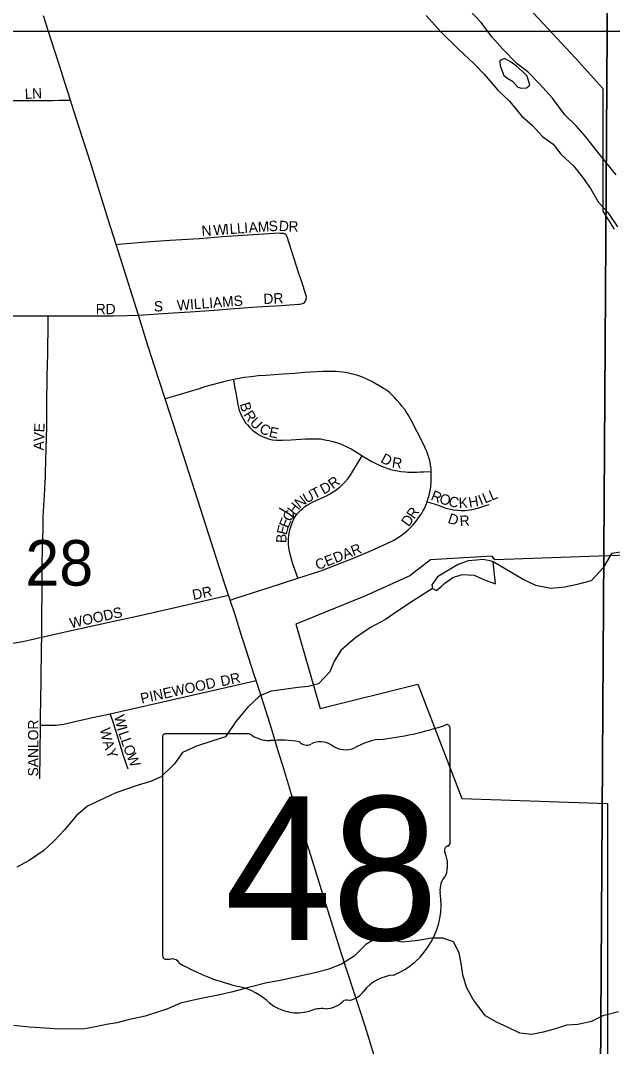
# Model space of a CAD drawing. Extents: x 0 to 680, y 0 to 440.
# Drawn here: x 373.81 to 383.38, y 206.84 to 223.43 of the extents above; entities that cross this region are included whole.
import ezdxf

# ---------------------------------------------------------------- set-up
doc = ezdxf.new("R2010")
doc.units = 0
for name, color, linetype in [('GM_X_City_Street', 7, 'Continuous'), ('GM_X_City_Street_Text', 7, 'Continuous'), ('GM_X_Corporation', 7, 'Continuous'), ('GM_X_Major_River', 7, 'Continuous'), ('GM_X_Minor_Lake', 7, 'Continuous'), ('GM_X_Minor_River', 7, 'Continuous'), ('GM_X_Section', 7, 'Continuous'), ('GM_X_Section_Text', 7, 'Continuous'), ('GM_X_State_Location', 7, 'Continuous'), ('GM_X_State_Route', 7, 'Continuous'), ('GM_X_State_Shield', 7, 'Continuous')]:
    doc.layers.add(name, color=color, linetype=linetype)

msp = doc.modelspace()

# ---------------------------------------------------------------- linework, layer by layer
at = {"layer": 'GM_X_City_Street'}
for points in [[(373.328, 222.098), (373.34, 222.102), (373.467, 222.125), (373.586, 222.136), (373.902, 222.137), (374.064, 222.138), (374.33, 222.141), (374.443, 222.143), (374.618, 222.144)], [(375.357, 219.811), (375.457, 219.819), (375.844, 219.85), (376.225, 219.878), (376.705, 219.907), (377.075, 219.937), (377.403, 219.96), (377.828, 219.989), (377.992, 219.996), (378.013, 219.995), (378.034, 219.994), (378.051, 219.992), (378.068, 219.987)], [(378.4, 218.871), (378.412, 218.886), (378.422, 218.908), (378.429, 218.926), (378.432, 218.946), (378.432, 218.966), (378.424, 218.996), (378.358, 219.203), (378.302, 219.357), (378.122, 219.935), (378.111, 219.956), (378.102, 219.968), (378.09, 219.977), (378.078, 219.984), (378.068, 219.987)], [(375.716, 218.664), (376.277, 218.706), (376.551, 218.718), (376.946, 218.749), (377.2, 218.766), (377.629, 218.799), (378.022, 218.823), (378.304, 218.844), (378.325, 218.846), (378.346, 218.85), (378.368, 218.855), (378.384, 218.861), (378.4, 218.871)], [(372.437, 218.647), (372.928, 218.653), (373.91, 218.653), (374.258, 218.654)], [(374.155, 213.458), (374.155, 213.521), (374.16, 214.484), (374.163, 214.648), (374.166, 214.867), (374.175, 215.228), (374.177, 215.381), (374.178, 215.408), (374.178, 215.436), (374.18, 215.469), (374.181, 215.494), (374.201, 215.841), (374.21, 215.992), (374.212, 216.018), (374.214, 216.048), (374.214, 216.086), (374.215, 216.112), (374.225, 216.508), (374.234, 216.858), (374.236, 217.208), (374.242, 217.689), (374.252, 218.039), (374.257, 218.551), (374.258, 218.654)], [(374.258, 218.654), (374.607, 218.655), (375.307, 218.656), (375.537, 218.661), (375.716, 218.664)], [(380.447, 216.136), (380.447, 216.141), (380.445, 216.188), (380.437, 216.24), (380.43, 216.287), (380.412, 216.363), (380.394, 216.414), (380.379, 216.458), (380.351, 216.522), (380.321, 216.589), (380.127, 216.97), (380.1, 217.016), (380.076, 217.056), (380.044, 217.103), (380.02, 217.138), (379.975, 217.194), (379.944, 217.233), (379.895, 217.29), (379.853, 217.336), (379.814, 217.376), (379.781, 217.411), (379.735, 217.448), (379.69, 217.477), (379.609, 217.523), (379.545, 217.559), (379.487, 217.591), (379.406, 217.629), (379.337, 217.662), (379.264, 217.688), (379.22, 217.7), (379.157, 217.718), (379.115, 217.727), (379.06, 217.738), (379.013, 217.745), (378.961, 217.751), (378.907, 217.755), (378.85, 217.757), (378.767, 217.756), (378.696, 217.755), (378.401, 217.736), (378.246, 217.724), (378.053, 217.709), (377.91, 217.701), (377.774, 217.692), (377.652, 217.682), (377.536, 217.671), (377.426, 217.657), (377.32, 217.638), (377.252, 217.623)], [(377.252, 217.623), (377.229, 217.618), (377.133, 217.598), (377.033, 217.574), (376.906, 217.541), (376.786, 217.504), (376.696, 217.477), (376.259, 217.344), (376.15, 217.311)], [(377.252, 217.623), (377.271, 217.514), (377.289, 217.412), (377.322, 217.219), (377.347, 217.126), (377.359, 217.093), (377.377, 217.046), (377.397, 217.009), (377.418, 216.971), (377.449, 216.926), (377.478, 216.89), (377.512, 216.853), (377.565, 216.802), (377.619, 216.761), (377.668, 216.73), (377.735, 216.696), (377.816, 216.668), (377.878, 216.652), (377.948, 216.646), (378.038, 216.644), (378.183, 216.649), (378.419, 216.667), (378.521, 216.668), (378.608, 216.668), (378.662, 216.663), (378.731, 216.652), (378.796, 216.639), (378.856, 216.623), (378.915, 216.606), (378.982, 216.582), (379.028, 216.562), (379.074, 216.543), (379.108, 216.526), (379.153, 216.502), (379.297, 216.415), (379.334, 216.393)], [(378.24, 215.389), (378.241, 215.391), (378.28, 215.452), (378.314, 215.487), (378.339, 215.513), (378.372, 215.54), (378.408, 215.569), (378.468, 215.611), (378.538, 215.647), (378.758, 215.746), (378.802, 215.769), (378.834, 215.787), (378.876, 215.815), (378.914, 215.84), (378.981, 215.895), (379.051, 215.962), (379.101, 216.018), (379.144, 216.079), (379.168, 216.118), (379.258, 216.266), (379.334, 216.393)], [(379.334, 216.393), (379.398, 216.355), (379.49, 216.299), (379.583, 216.252), (379.645, 216.223), (379.694, 216.206), (379.747, 216.186), (379.795, 216.172), (379.84, 216.159), (379.906, 216.148), (379.957, 216.139), (380.032, 216.131), (380.072, 216.128), (380.116, 216.125), (380.178, 216.126), (380.215, 216.127), (380.277, 216.129), (380.327, 216.131), (380.447, 216.136)], [(380.382, 215.646), (380.384, 215.652), (380.401, 215.706), (380.414, 215.755), (380.427, 215.803), (380.435, 215.852), (380.442, 215.89), (380.449, 215.968), (380.449, 216.028), (380.45, 216.089), (380.447, 216.136)], [(378.295, 214.411), (378.667, 214.531), (379.229, 214.751), (379.52, 214.877), (379.81, 215.008), (379.856, 215.034), (379.897, 215.056), (379.969, 215.105), (380.003, 215.131), (380.04, 215.159), (380.078, 215.195), (380.105, 215.22), (380.147, 215.266), (380.179, 215.301), (380.206, 215.335), (380.234, 215.371), (380.267, 215.419), (380.29, 215.454), (380.315, 215.498), (380.338, 215.54), (380.366, 215.601), (380.382, 215.646)], [(380.382, 215.646), (380.494, 215.613), (380.523, 215.604), (380.546, 215.597), (380.604, 215.575), (380.671, 215.552), (380.739, 215.532), (380.812, 215.516), (380.877, 215.509), (380.931, 215.507), (380.992, 215.507), (381.078, 215.516), (381.157, 215.534), (381.249, 215.558), (381.316, 215.58), (381.386, 215.605)], [(377.993, 215.55), (378.097, 215.487), (378.151, 215.45), (378.24, 215.389)], [(378.295, 214.411), (378.255, 214.525), (378.214, 214.639), (378.185, 214.739), (378.165, 214.82), (378.149, 214.896), (378.14, 214.974), (378.14, 215.041), (378.146, 215.108), (378.164, 215.196), (378.183, 215.26), (378.213, 215.333), (378.24, 215.389)], [(377.198, 214.057), (377.291, 214.087), (377.441, 214.136), (377.815, 214.256), (378.295, 214.411)], [(374.155, 213.458), (374.433, 213.523), (375.338, 213.723), (375.765, 213.815), (376.592, 214.002), (377.054, 214.109), (377.172, 214.137)], [(373.081, 213.359), (373.181, 213.355), (373.433, 213.346), (373.49, 213.347), (373.543, 213.347), (373.606, 213.351), (373.664, 213.357), (373.718, 213.364), (373.784, 213.374), (373.871, 213.392), (373.966, 213.413), (374.155, 213.458)], [(374.134, 212.034), (374.136, 212.155), (374.143, 212.744), (374.152, 213.291), (374.155, 213.458)], [(375.261, 212.219), (375.328, 212.233), (376.96, 212.603), (377.48, 212.724), (377.619, 212.757)], [(374.134, 212.034), (374.265, 212.032), (374.32, 212.031), (374.385, 212.033), (374.424, 212.037), (374.47, 212.044), (374.51, 212.051), (374.643, 212.081), (374.974, 212.155), (375.261, 212.219)], [(375.55, 211.321), (375.476, 211.54), (375.355, 211.929), (375.301, 212.097), (375.261, 212.219)], [(374.122, 211.167), (374.127, 211.572), (374.134, 212.034)]]:
    msp.add_lwpolyline(points, dxfattribs=at)
at = {"layer": 'GM_X_Corporation'}
for points in [[(381.276, 224.44), (382.78, 222.825), (383.222, 222.333), (383.222, 220.347), (383.404, 220.059)], [(384.686, 214.822), (381.477, 214.707), (381.431, 214.768), (380.438, 214.707), (380.102, 214.448), (379.384, 214.127), (378.262, 213.668), (378.653, 212.301), (380.234, 212.695), (380.941, 210.848), (383.3, 210.765), (383.298, 206.35), (382.994, 197.64), (381.962, 197.658), (382.351, 195.829)]]:
    msp.add_lwpolyline(points, dxfattribs=at)
at = {"layer": 'GM_X_Major_River'}
for points in [[(383.437, 220.936), (383.299, 221.106), (383.141, 221.303), (382.943, 221.554), (382.791, 221.73), (382.606, 221.907), (382.408, 222.178), (382.197, 222.409), (382.011, 222.6), (381.835, 222.732), (381.601, 222.974), (381.429, 223.171), (381.258, 223.402), (381.066, 223.599)], [(380.367, 223.515), (380.605, 223.25), (380.889, 222.971), (381.141, 222.732), (381.306, 222.562), (381.524, 222.305), (381.716, 222.127), (381.907, 221.89), (382.086, 221.733), (382.245, 221.557), (382.418, 221.433), (382.549, 221.264), (382.748, 221.08), (382.893, 220.897), (383.025, 220.714), (383.149, 220.498), (383.301, 220.328), (383.459, 220.097)], [(381.632, 222.82), (381.558, 222.787), (381.563, 222.7), (381.621, 222.545), (381.668, 222.504), (381.761, 222.449), (381.847, 222.354)], [(381.847, 222.354), (381.907, 222.339), (381.988, 222.345), (382.042, 222.384), (381.997, 222.533), (381.924, 222.607), (381.825, 222.696), (381.739, 222.758), (381.632, 222.82)]]:
    msp.add_lwpolyline(points, dxfattribs=at)
at = {"layer": 'GM_X_Minor_Lake'}
for points in [[(381.448, 214.678), (381.401, 214.692), (381.281, 214.714), (381.18, 214.702), (381.045, 214.69), (380.883, 214.632), (380.728, 214.54), (380.552, 214.435), (380.456, 214.303)], [(380.456, 214.303), (380.468, 214.242), (380.535, 214.214), (380.603, 214.274), (380.671, 214.333), (380.8, 214.425), (380.948, 214.47), (381.143, 214.461), (381.323, 214.378), (381.49, 214.322), (381.448, 214.678)]]:
    msp.add_lwpolyline(points, dxfattribs=at)
at = {"layer": 'GM_X_Minor_River'}
for points in [[(384.678, 215.264), (384.476, 215.206), (384.267, 215.122), (384.036, 214.957), (383.806, 214.846), (383.585, 214.843), (383.363, 214.812), (383.225, 214.579), (383.034, 214.367), (382.785, 214.304), (382.61, 214.266), (382.381, 214.242), (382.14, 214.293), (381.934, 214.389), (381.448, 214.678)], [(380.468, 214.242), (380.157, 214.045), (379.92, 213.887), (379.709, 213.743), (379.466, 213.612), (379.229, 213.454), (378.991, 213.249), (378.881, 213.07), (378.811, 212.896), (378.627, 212.704), (378.459, 212.66), (378.291, 212.642), (378.069, 212.611), (377.86, 212.581), (377.678, 212.51), (377.487, 212.324), (377.289, 212.092), (377.125, 211.846), (376.902, 211.776), (376.653, 211.692), (376.43, 211.594), (376.3, 211.408), (376.082, 211.196), (375.913, 211.125), (375.711, 211.061), (375.522, 210.996), (375.353, 210.938), (375.076, 210.808), (374.894, 210.723), (374.717, 210.571), (374.519, 210.339), (374.362, 210.167), (374.185, 210.008), (373.948, 209.844), (373.752, 209.739)], [(383.477, 207.397), (383.221, 207.333), (383.039, 207.242), (382.816, 207.191), (382.642, 207.18), (382.433, 207.116), (382.257, 207.065), (382.076, 207.027), (381.881, 207.05), (381.681, 207.146), (381.501, 207.229), (381.328, 207.333), (381.124, 207.597), (381.02, 207.793), (380.962, 207.995), (380.931, 208.183), (380.9, 208.352), (380.809, 208.527), (380.635, 208.59), (380.454, 208.586), (380.238, 208.549), (379.983, 208.525), (379.742, 208.569), (379.575, 208.591), (379.392, 208.487), (379.201, 208.295), (378.998, 208.17), (378.775, 208.079), (378.566, 208.028), (378.398, 207.99), (378.182, 207.94), (378.014, 207.902), (377.792, 207.865), (377.496, 207.788), (377.24, 207.718), (377.004, 207.668), (376.782, 207.624), (376.607, 207.586), (376.398, 207.535), (376.175, 207.437), (375.993, 207.38), (375.824, 207.328), (375.548, 207.265), (375.366, 207.221), (375.198, 207.189), (375.023, 207.152), (374.848, 207.12), (374.573, 207.117), (374.358, 207.12), (374.13, 207.137), (373.949, 207.146), (373.701, 207.177)]]:
    msp.add_lwpolyline(points, dxfattribs=at)
at = {"layer": 'GM_X_Section'}
for points in [[(383.315, 241.642), (400.966, 241.748), (400.888, 223.252), (383.292, 223.259)], [(365.612, 241.297), (383.315, 241.642), (383.292, 223.259), (365.656, 223.253)], [(365.656, 223.253), (383.292, 223.259), (383.187, 206.393), (365.613, 206.539)], [(383.292, 223.259), (400.888, 223.252), (401.002, 206.368), (383.187, 206.393)]]:
    msp.add_lwpolyline(points, close=True, dxfattribs=at)
at = {"layer": 'GM_X_State_Route'}
for points in [[(377.399, 213.432), (377.272, 213.832), (377.198, 214.057), (377.172, 214.137), (377.146, 214.216), (377.021, 214.593), (376.721, 215.539), (376.344, 216.712), (376.154, 217.297), (376.15, 217.311), (375.973, 217.858), (375.841, 218.264), (375.716, 218.664), (375.651, 218.87), (375.396, 219.691), (375.357, 219.811), (375.227, 220.213), (374.946, 221.117), (374.753, 221.72), (374.673, 221.969), (374.618, 222.144), (374.527, 222.429), (374.444, 222.688), (374.3, 223.138), (374.181, 223.51)], [(379.545, 206.634), (379.387, 207.146), (379.192, 207.744), (379.004, 208.318), (378.751, 209.129), (378.481, 209.994), (378.214, 210.841), (378.049, 211.379), (377.984, 211.578), (377.865, 211.979), (377.749, 212.359), (377.619, 212.757), (377.588, 212.85), (377.402, 213.422), (377.399, 213.432)]]:
    msp.add_lwpolyline(points, dxfattribs=at)
at = {"layer": 'GM_X_State_Shield'}
for p, q in [((380.754, 210.138), (380.754, 211.983)), ((376.107, 211.835), (376.107, 208.308)), ((377.514, 211.896), (376.153, 211.896)), ((380.753, 210.139), (380.754, 210.138))]:
    msp.add_line(p, q, dxfattribs=at)
for centre, radius, start, end in [((379.099, 216.704), 4.928, 275.8445, 288.9065), ((380.702, 211.991), 0.0517, 351.8621, 97.738), ((376.16, 211.843), 0.0538, 98.1301, 188.1301), ((377.838, 212.305), 0.522, 231.6195, 271.1119), ((378.011, 209.916), 1.875, 80.4867, 94.9883), ((379.727, 210.819), 0.991, 97.3462, 120.7689), ((378.436, 211.861), 0.151, 219.7921, 297.1024), ((378.658, 211.453), 0.313, 54.4667, 119.1411), ((379.062, 212.013), 0.377, 233.8562, 294.8282), ((380.699, 210.131), 0.0554, 289.6038, 7.7341), ((380.742, 210.003), 0.0801, 107.944, 210.337), ((380.233, 209.77), 0.481, 340.033, 23.6496), ((380.939, 209.366), 0.35, 136.8065, 186.9296), ((379.375, 209.132), 1.233, 292.3089, 8.9858), ((376.161, 208.301), 0.0543, 171.9584, 258.3066), ((376.169, 208.661), 0.414, 267.339, 280.6039), ((376.254, 208.105), 0.149, 29.7484, 93.2717), ((378.141, 211.274), 3.559, 240.4129, 257.1985), ((379.894, 207.318), 0.675, 94.4031, 142.5768), ((377.08, 206.724), 1.113, 47.1842, 75.836), ((379.039, 207.967), 0.398, 282.8732, 323.2771), ((378.284, 208.087), 0.707, 230.7004, 286.2918), ((378.744, 207.823), 0.376, 268.777, 315.5493), ((379.084, 207.482), 0.106, 65.7517, 132.6484), ((378.692, 206.868), 0.581, 85.6951, 111.2099)]:
    msp.add_arc(centre, radius, start, end, dxfattribs=at)

# ---------------------------------------------------------------- texts
at = {"layer": 'GM_X_City_Street_Text'}
for s, height, rotation, p in [('L', 0.167, 2.5691, (373.883, 222.163)), ('N', 0.167, 2.8477, (374.001, 222.169)), ('N', 0.167, 3.9595, (376.742, 219.945)), ('W', 0.167, 3.9706, (376.933, 219.959)), ('I', 0.167, 3.958, (377.123, 219.972)), ('L', 0.167, 3.9649, (377.196, 219.977)), ('L', 0.167, 3.9649, (377.314, 219.985)), ('I', 0.167, 3.958, (377.431, 219.993)), ('A', 0.167, 3.97, (377.504, 219.998)), ('M', 0.167, 3.9649, (377.651, 220.008)), ('S', 0.167, 3.9649, (377.827, 220.021)), ('D', 0.167, 355.5376, (377.981, 220.031)), ('R', 0.167, 359.8812, (378.141, 220.019)), ('WILLIAMS', 0.1669, 4.3425, (376.346, 218.741)), ('DR', 0.1669, 3.011, (377.741, 218.844)), ('RD', 0.1669, 0, (375.026, 218.682)), ('S', 0.167, 0, (375.966, 218.727)), ('B', 0.167, 287.1063, (377.351, 217.228)), ('R', 0.167, 301.9106, (377.409, 217.059)), ('U', 0.167, 314.7125, (377.504, 216.915)), ('V', 0.167, 87.9889, (374.191, 216.623)), ('E', 0.167, 87.9507, (374.196, 216.769)), ('C', 0.167, 333.3561, (377.655, 216.776)), ('E', 0.167, 347.605, (377.816, 216.702)), ('A', 0.167, 88.3388, (374.187, 216.476)), ('D', 0.167, 332.301, (379.618, 216.293)), ('R', 0.167, 351.772, (379.806, 216.206)), ('D', 0.167, 28.4275, (378.709, 215.762)), ('R', 0.167, 37.1941, (378.861, 215.847)), ('U', 0.167, 28.5982, (378.432, 215.617)), ('T', 0.167, 26.8094, (378.56, 215.687)), ('R', 0.167, 337.892, (380.429, 215.684)), ('O', 0.167, 343.3321, (380.568, 215.628)), ('I', 0.167, 22.448, (381.25, 215.589)), ('L', 0.167, 22.5236, (381.318, 215.618)), ('L', 0.167, 22.395, (381.426, 215.663)), ('H', 0.167, 51.4904, (378.239, 215.423)), ('N', 0.167, 38.199, (378.323, 215.53)), ('C', 0.167, 345.2367, (380.715, 215.584)), ('K', 0.167, 2.0946, (380.895, 215.545)), ('H', 0.167, 10.0896, (381.067, 215.553)), ('C', 0.167, 61.219, (378.179, 215.313)), ('D', 0.167, 53.3989, (380.083, 215.233)), ('R', 0.167, 55.7079, (380.174, 215.357)), ('D', 0.167, 341.6134, (380.705, 215.309)), ('R', 0.167, 3.7778, (380.913, 215.254)), ('E', 0.167, 76.3183, (378.111, 215.101)), ('E', 0.167, 67.6659, (378.137, 215.209)), ('B', 0.167, 88.251, (378.108, 214.978)), ('CEDAR', 0.1669, 21.5912, (378.613, 214.539)), ('DR', 0.1669, 11.8872, (376.606, 214.056)), ('WOODS', 0.1669, 12.4084, (374.623, 213.6)), ('PINEWOOD', 0.1669, 12.3634, (375.768, 212.381)), ('DR', 0.1669, 11.8872, (377.061, 212.66)), ('SANLOR', 0.1669, 90, (374.099, 211.205)), ('W', 0.167, 283.1962, (375.322, 212.179)), ('W', 0.167, 280.0552, (375.094, 211.976)), ('I', 0.167, 285.8748, (375.367, 211.985)), ('L', 0.167, 288.6248, (375.39, 211.906)), ('L', 0.167, 289.1561, (375.428, 211.793)), ('A', 0.167, 289.5066, (375.135, 211.759)), ('Y', 0.167, 290.2842, (375.185, 211.618)), ('O', 0.167, 289.9915, (375.468, 211.68)), ('W', 0.167, 292.8362, (375.521, 211.533))]:
    msp.add_text(s, height=height, rotation=rotation, dxfattribs=at).set_placement(p)
at = {"layer": 'GM_X_Section_Text'}
msp.add_text('28', height=0.7377, rotation=0, dxfattribs=at).set_placement((373.888, 214.29))
at = {"layer": 'GM_X_State_Location'}
for s in ['s', 'r']:
    msp.add_text(s, height=0.00334, dxfattribs=at).set_placement((378.378, 209.837))
msp.add_text('48', height=0.00334, rotation=0, dxfattribs=at).set_placement((377.538, 209.594))
at = {"layer": 'GM_X_State_Shield'}
msp.add_text('48', height=2.3235, dxfattribs=at).set_placement((377.11, 208.557))

doc.saveas('drawing.dxf')
